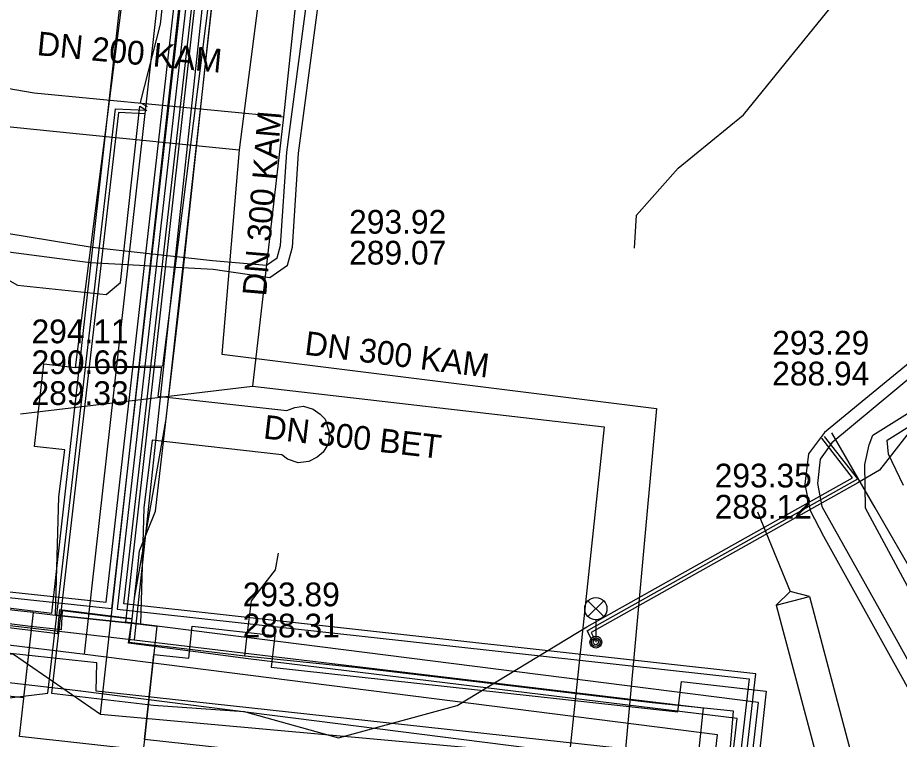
# Model space of a CAD drawing. Extents: x -595540 to -593988, y -1160850 to -1159202.
# Drawn here: x -594165.08 to -594135.38, y -1159952.73 to -1159928.43 of the extents above; entities that cross this region are included whole.
import ezdxf

# ---------------------------------------------------------------- set-up
doc = ezdxf.new("R2010")
doc.units = 0
for name, color, linetype in [('BVK-DESTOVA_popisy', 7, 'Continuous'), ('BVK-DESTOVA_trasa sítě', 7, 'Continuous'), ('BVK-SPLASKOVA_popisy', 7, 'Continuous'), ('BVK-SPLASKOVA_trasa sítě', 7, 'Continuous'), ('BVK-VODOVOD_trasa sítě', 7, 'Continuous'), ('BVK-VODOVOD_trasa zrušené sítě', 7, 'Continuous'), ('CETIN_kabel podzemní', 7, 'Continuous'), ('DESTOVA_trasa neprovozované sítě', 7, 'Continuous'), ('DPMB_trolejové vedení-nosné lano', 7, 'Continuous'), ('DSP-NN-TEPLARNY_kabel', 7, 'Continuous'), ('EON-NN_kabel', 7, 'Continuous'), ('EON-VN_kabel', 7, 'Continuous'), ('PODA_kabel optický', 7, 'Continuous'), ('QUANTCOM_kabel v kolektoru_kabelovodu', 7, 'Continuous'), ('TEPLARNY-ELEKTRO_kabel', 7, 'Continuous'), ('TEPLARNY-HORKOVODY_trasa sítě', 7, 'Continuous'), ('TEPLARNY-HORKOVODY_trasa sítě obvodem', 7, 'Continuous'), ('TSB_kabel VO', 7, 'Continuous'), ('TSB_kolektor', 7, 'Continuous'), ('TSB_lampy VO', 7, 'Continuous')]:
    doc.layers.add(name, color=color, linetype=linetype)

msp = doc.modelspace()

# ---------------------------------------------------------------- linework, layer by layer
at = {"layer": 'BVK-DESTOVA_popisy'}
for p, q in [((-594141.596, -1159944.375), (-594141.596, -1159944.375)), ((-594157.497, -1159948.378), (-594157.497, -1159948.378))]:
    msp.add_line(p, q, dxfattribs=at)
at = {"layer": 'BVK-DESTOVA_trasa sítě'}
for p, q in [((-594153.745, -1159909.614), (-594156.124, -1159931.767)), ((-594166.424, -1159930.639), (-594164.524, -1159930.957)), ((-594164.524, -1159930.957), (-594156.124, -1159931.767)), ((-594157.162, -1159940.841), (-594145.318, -1159942.212)), ((-594145.318, -1159942.212), (-594147.296, -1159960.844))]:
    msp.add_line(p, q, dxfattribs=at)
msp.add_lwpolyline([(-594156.124, -1159931.767), (-594156.169, -1159932.158), (-594157.162, -1159940.841)], dxfattribs=at)
at = {"layer": 'BVK-SPLASKOVA_popisy'}
for p, q in [((-594153.911, -1159934.903), (-594153.911, -1159934.903)), ((-594164.61, -1159938.593), (-594164.61, -1159938.593)), ((-594139.659, -1159938.975), (-594139.659, -1159938.975))]:
    msp.add_line(p, q, dxfattribs=at)
at = {"layer": 'BVK-SPLASKOVA_trasa sítě'}
for p, q in [((-594154.478, -1159908.589), (-594157.615, -1159932.878)), ((-594174.111, -1159931.216), (-594163.214, -1159932.317)), ((-594163.214, -1159932.317), (-594157.615, -1159932.878)), ((-594157.615, -1159932.878), (-594158.195, -1159939.76)), ((-594158.195, -1159939.76), (-594143.56, -1159941.596)), ((-594143.56, -1159941.596), (-594145.246, -1159960.146))]:
    msp.add_line(p, q, dxfattribs=at)
at = {"layer": 'BVK-VODOVOD_trasa sítě'}
for p, q in [((-594161.125, -1159947.841), (-594161.087, -1159947.49)), ((-594161.22, -1159948.674), (-594161.14, -1159947.98)), ((-594161.14, -1159947.98), (-594161.125, -1159947.841)), ((-594157.43, -1159949.93), (-594157.38, -1159949.53))]:
    msp.add_line(p, q, dxfattribs=at)
for points in [[(-594161.087, -1159947.49), (-594160.97, -1159946.39), (-594160.43, -1159945.05), (-594160.09, -1159942.03), (-594159.63, -1159938.11), (-594159.29, -1159934.98), (-594158.65, -1159929.04), (-594157.91, -1159922.32), (-594157.5, -1159918.96), (-594157.23, -1159916.71), (-594156.58, -1159910.75), (-594155.9, -1159904.81)], [(-594276.38, -1159937.17), (-594273.49, -1159937.49), (-594273.39, -1159936.15), (-594271.37, -1159936.37), (-594265.65, -1159937.04), (-594259.73, -1159937.74), (-594253.79, -1159938.45), (-594247.85, -1159939.12), (-594241.96, -1159939.79), (-594236.03, -1159940.49), (-594230.09, -1159941.18), (-594224.15, -1159941.89), (-594218.23, -1159942.58), (-594212.3, -1159943.28), (-594206.35, -1159944), (-594200.44, -1159944.68), (-594194.51, -1159945.38), (-594188.58, -1159946.09), (-594182.64, -1159946.78), (-594176.71, -1159947.48), (-594170.77, -1159948.18), (-594167.71, -1159948.54), (-594164.64, -1159948.92), (-594164, -1159948.99)], [(-594157.38, -1159949.53), (-594157.36, -1159949.33), (-594157.202, -1159948.074), (-594156.39, -1159947.03), (-594156.29, -1159946.46)], [(-594164, -1159948.99), (-594163.6, -1159949.03), (-594163.57, -1159948.4), (-594162.12, -1159948.57), (-594161.22, -1159948.674)], [(-594160.67, -1159949.55), (-594161.31, -1159949.47), (-594161.22, -1159948.674)], [(-594143.45, -1159974.72), (-594142.88, -1159969.72), (-594142.33, -1159964.69), (-594141.74, -1159959.69), (-594141.21, -1159954.73), (-594140.96, -1159951.79), (-594143.7, -1159951.5), (-594148.69, -1159950.91), (-594153.71, -1159950.32), (-594157.43, -1159949.93), (-594160.03, -1159949.62), (-594160.67, -1159949.55)]]:
    msp.add_lwpolyline(points, dxfattribs=at)
at = {"layer": 'BVK-VODOVOD_trasa zrušené sítě'}
msp.add_line((-594161.22, -1159948.68), (-594161.14, -1159947.98), dxfattribs=at)
for points in [[(-594161.14, -1159947.98), (-594160.07, -1159941.95), (-594157.94, -1159922.69), (-594157.55, -1159918.92), (-594155.26, -1159898.55), (-594153.13, -1159879.71), (-594152.36, -1159872.8), (-594147.81, -1159832.31), (-594147.52, -1159829.72), (-594146.06, -1159816.68), (-594145.74, -1159812.36), (-594147.22, -1159812.15), (-594156.58, -1159811.23), (-594154.85, -1159796.08), (-594150.58, -1159758.06), (-594141.28, -1159759.12), (-594139.57, -1159759.24), (-594139.59, -1159758.16)], [(-594163.71, -1159948.812), (-594163.73, -1159949.18), (-594167.67, -1159948.7), (-594273.53, -1159936.17), (-594273.77, -1159937.61), (-594276.36, -1159937.27)], [(-594161.22, -1159948.68), (-594163.02, -1159948.45), (-594163.67, -1159948.37), (-594163.71, -1159948.812)], [(-594150.87, -1160038.18), (-594150.804, -1160037.608), (-594150.359, -1160033.794), (-594140.84, -1159952.03), (-594157.31, -1159950.02), (-594159.251, -1159949.766), (-594161.341, -1159949.499), (-594161.22, -1159948.68)]]:
    msp.add_lwpolyline(points, dxfattribs=at)
at = {"layer": 'CETIN_kabel podzemní'}
for points in [[(-594157.68, -1159917.06), (-594161.15, -1159949.38)], [(-594258.36, -1159938.18), (-594161.15, -1159949.38)], [(-594161.15, -1159949.38), (-594141.99, -1159951.67), (-594146.64, -1159996.16)]]:
    msp.add_lwpolyline(points, dxfattribs=at)
at = {"layer": 'DESTOVA_trasa neprovozované sítě'}
msp.add_line((-594164.98, -1159941.769), (-594157.162, -1159940.841), dxfattribs=at)
at = {"layer": 'DPMB_trolejové vedení-nosné lano'}
for points in [[(-594140.16, -1159945.07), (-594139.05, -1159947.75)], [(-594139.523, -1159948.22), (-594138.406, -1159947.922), (-594139.05, -1159947.75), (-594139.523, -1159948.22)], [(-594138.406, -1159947.922), (-594137.82, -1159950.13)], [(-594139.523, -1159948.22), (-594138.91, -1159950.53)], [(-594137.82, -1159950.13), (-594136.59, -1159954.75)], [(-594138.91, -1159950.53), (-594137.66, -1159955.21)]]:
    msp.add_lwpolyline(points, dxfattribs=at)
at = {"layer": 'DSP-NN-TEPLARNY_kabel'}
for points in [[(-594351.159, -1159800.612), (-594346.024, -1159801.228), (-594354.969, -1159876.199), (-594360.729, -1159875.506), (-594360.925, -1159877.258), (-594355.183, -1159877.86), (-594361.55, -1159929.006), (-594307.915, -1159934.145), (-594308.422, -1159939.067), (-594307.102, -1159939.199), (-594306.502, -1159934.316), (-594274.974, -1159937.329), (-594274.848, -1159935.974), (-594211.013, -1159942.847), (-594211.675, -1159948.349), (-594210.478, -1159948.487), (-594209.89, -1159942.996), (-594162.096, -1159948.114), (-594155.104, -1159886.697), (-594161.844, -1159885.962), (-594161.386, -1159881.931), (-594154.628, -1159882.721), (-594148.017, -1159823.939), (-594152.368, -1159823.436)], [(-594152.342, -1159823.238), (-594147.796, -1159823.764), (-594154.452, -1159882.943), (-594161.21, -1159882.153), (-594161.622, -1159885.785), (-594154.882, -1159886.52), (-594161.92, -1159948.334), (-594209.712, -1159943.216), (-594210.3, -1159948.709), (-594211.898, -1159948.525), (-594211.236, -1159943.024), (-594274.667, -1159936.195), (-594274.793, -1159937.547), (-594306.327, -1159934.533), (-594306.928, -1159939.417), (-594308.641, -1159939.246), (-594308.135, -1159934.325), (-594361.774, -1159929.186), (-594355.406, -1159878.038), (-594361.147, -1159877.436), (-594360.905, -1159875.284), (-594355.144, -1159875.976), (-594346.247, -1159801.403), (-594351.186, -1159800.81)], [(-593990.841, -1160060.044), (-594017.02, -1160057.101), (-594016.422, -1160051.793), (-594021.39, -1160051.235), (-594021.988, -1160056.543), (-594150.788, -1160042.112), (-594146.902, -1160008.309), (-594150.83, -1160007.879), (-594150.608, -1160005.716), (-594146.637, -1160006.166), (-594140.213, -1159950.525), (-594161.499, -1159948.173), (-594154.44, -1159886.166)], [(-594154.661, -1159886.343), (-594161.72, -1159948.35), (-594140.435, -1159950.701), (-594146.813, -1160005.945), (-594150.786, -1160005.494), (-594151.049, -1160008.056), (-594147.124, -1160008.486), (-594151.009, -1160042.289), (-594021.811, -1160056.764), (-594021.213, -1160051.456), (-594016.643, -1160051.97), (-594017.241, -1160057.278), (-593990.841, -1160060.245)]]:
    msp.add_lwpolyline(points, dxfattribs=at)
at = {"layer": 'EON-NN_kabel'}
for points in [[(-594181.147, -1159933.932), (-594171.824, -1159934.645), (-594162.57, -1159936.159), (-594158.51, -1159936.602), (-594156.695, -1159936.768), (-594156.332, -1159936.517), (-594156.218, -1159936.095), (-594156.014, -1159932.954), (-594154.659, -1159922.759), (-594154.077, -1159922.02), (-594153.104, -1159921.605), (-594150.521, -1159921.732), (-594147.472, -1159922.073), (-594141.839, -1159922.585), (-594135.066, -1159923.858), (-594129.627, -1159924.537), (-594127.927, -1159924.814), (-594127.508, -1159924.931), (-594127.145, -1159925.462), (-594126.696, -1159927.364), (-594126.971, -1159928.166), (-594127.45, -1159928.321), (-594129.759, -1159928.091)], [(-594181.183, -1159934.426), (-594171.838, -1159935.25), (-594169.609, -1159935.769), (-594162.635, -1159936.671), (-594158.494, -1159936.896), (-594156.587, -1159937.18), (-594155.984, -1159936.763), (-594155.821, -1159936.161), (-594155.616, -1159932.993), (-594154.277, -1159922.92), (-594153.826, -1159922.348), (-594153.032, -1159922.009), (-594150.553, -1159922.131), (-594148.971, -1159922.323), (-594143.355, -1159922.894), (-594135.128, -1159924.253), (-594129.684, -1159924.933), (-594128.013, -1159925.205), (-594127.756, -1159925.277), (-594127.517, -1159925.626), (-594127.112, -1159927.344), (-594127.284, -1159927.847), (-594127.494, -1159927.915), (-594129.704, -1159927.695)], [(-594144.297, -1159936.194), (-594144.231, -1159935.081), (-594142.831, -1159933.493), (-594140.624, -1159931.705), (-594137.82, -1159928.246), (-594136.233, -1159926.363), (-594134.84, -1159925.762), (-594133.063, -1159925.887), (-594131.502, -1159926.074), (-594129.817, -1159926.433), (-594129.572, -1159927.063), (-594129.597, -1159927.241), (-594129.641, -1159927.248)], [(-594133.846, -1159949.911), (-594136.512, -1159944.953), (-594136.54, -1159943.477), (-594136.393, -1159942.82), (-594136.272, -1159942.485), (-594133.094, -1159940.498)], [(-594135.232, -1159944.185), (-594135.741, -1159943.133), (-594135.786, -1159942.653), (-594132.906, -1159940.852)]]:
    msp.add_lwpolyline(points, dxfattribs=at)
at = {"layer": 'EON-VN_kabel'}
for points in [[(-594134.886, -1159939.925), (-594136.505, -1159941.257), (-594137.898, -1159942.398), (-594138.436, -1159943.121), (-594138.555, -1159944.14), (-594138.384, -1159945.023), (-594137.936, -1159945.889), (-594132.473, -1159955.72)], [(-594134.597, -1159940.214), (-594136.261, -1159941.59), (-594137.652, -1159942.744), (-594138.045, -1159943.292), (-594138.136, -1159944.121), (-594137.992, -1159944.894), (-594135.48, -1159949.356), (-594132.006, -1159955.664)]]:
    msp.add_lwpolyline(points, dxfattribs=at)
at = {"layer": 'PODA_kabel optický'}
for points in [[(-594353.092, -1159862.425), (-594361.013, -1159928.838), (-594165.222, -1159949.87), (-594162.29, -1159951.89)], [(-594162.29, -1159951.89), (-594154.652, -1159883.147)], [(-594162.29, -1159951.89), (-594141.539, -1159953.761), (-594151.038, -1160042.937)]]:
    msp.add_lwpolyline(points, dxfattribs=at)
at = {"layer": 'QUANTCOM_kabel v kolektoru_kabelovodu'}
msp.add_lwpolyline([(-594147.322, -1160006.052), (-594141.562, -1159953.394), (-594162.438, -1159951.11), (-594162.411, -1159950.156), (-594360.602, -1159928.732)], dxfattribs=at)
at = {"layer": 'TEPLARNY-ELEKTRO_kabel'}
for points in [[(-594351.159, -1159800.612), (-594346.024, -1159801.228), (-594354.969, -1159876.199), (-594360.729, -1159875.506), (-594360.925, -1159877.258), (-594355.183, -1159877.86), (-594361.55, -1159929.006), (-594307.915, -1159934.145), (-594308.422, -1159939.067), (-594307.102, -1159939.199), (-594306.502, -1159934.316), (-594274.974, -1159937.329), (-594274.848, -1159935.974), (-594211.013, -1159942.847), (-594211.675, -1159948.349), (-594210.478, -1159948.487), (-594209.89, -1159942.996), (-594162.096, -1159948.114), (-594155.104, -1159886.697), (-594161.844, -1159885.962), (-594161.386, -1159881.931), (-594154.628, -1159882.721), (-594148.017, -1159823.939), (-594152.368, -1159823.436)], [(-594152.342, -1159823.238), (-594147.796, -1159823.764), (-594154.452, -1159882.943), (-594161.21, -1159882.153), (-594161.622, -1159885.785), (-594154.882, -1159886.52), (-594161.92, -1159948.334), (-594209.712, -1159943.216), (-594210.3, -1159948.709), (-594211.898, -1159948.525), (-594211.236, -1159943.024), (-594274.667, -1159936.195), (-594274.793, -1159937.547), (-594306.327, -1159934.533), (-594306.928, -1159939.417), (-594308.641, -1159939.246), (-594308.135, -1159934.325), (-594361.774, -1159929.186), (-594355.406, -1159878.038), (-594361.147, -1159877.436), (-594360.905, -1159875.284), (-594355.144, -1159875.976), (-594346.247, -1159801.403), (-594351.186, -1159800.81)], [(-593990.841, -1160060.044), (-594017.02, -1160057.101), (-594016.422, -1160051.793), (-594021.39, -1160051.235), (-594021.988, -1160056.543), (-594150.788, -1160042.112), (-594146.902, -1160008.309), (-594150.83, -1160007.879), (-594150.608, -1160005.716), (-594146.637, -1160006.166), (-594140.213, -1159950.525), (-594161.499, -1159948.173), (-594154.44, -1159886.166)], [(-594154.661, -1159886.343), (-594161.72, -1159948.35), (-594140.435, -1159950.701), (-594146.813, -1160005.945), (-594150.786, -1160005.494), (-594151.049, -1160008.056), (-594147.124, -1160008.486), (-594151.009, -1160042.289), (-594021.811, -1160056.764), (-594021.213, -1160051.456), (-594016.643, -1160051.97), (-594017.241, -1160057.278), (-593990.841, -1160060.245)]]:
    msp.add_lwpolyline(points, dxfattribs=at)
at = {"layer": 'TEPLARNY-HORKOVODY_trasa sítě'}
for p, q in [((-594162.829, -1159949.869), (-594155.716, -1159886.637)), ((-594162.799, -1159949.873), (-594203.498, -1159945.055))]:
    msp.add_line(p, q, dxfattribs=at)
msp.add_lwpolyline([(-594147.644, -1160005.446), (-594141.502, -1159952.581), (-594162.799, -1159949.873)], dxfattribs=at)
at = {"layer": 'TEPLARNY-HORKOVODY_trasa sítě obvodem'}
for p, q in [((-594154.278, -1159885.037), (-594161.449, -1159948.785)), ((-594163.931, -1159948.48), (-594157.154, -1159888.236)), ((-594204.593, -1159943.667), (-594163.931, -1159948.48)), ((-594162.946, -1159951.114), (-594202.404, -1159946.443))]:
    msp.add_line(p, q, dxfattribs=at)
for points in [[(-594146.546, -1160006.828), (-594140.118, -1159951.497), (-594161.449, -1159948.785)], [(-594148.742, -1160004.064), (-594142.886, -1159953.665), (-594162.957, -1159951.113)]]:
    msp.add_lwpolyline(points, dxfattribs=at)
at = {"layer": 'TSB_kabel VO'}
for points in [[(-594160.69, -1159896.98), (-594161.62, -1159905.94), (-594162.32, -1159907.5), (-594162.137, -1159908.478), (-594162.13, -1159908.59), (-594161.78, -1159909.07), (-594158.35, -1159910.14), (-594158.54, -1159912.67), (-594160.28, -1159928.65), (-594160.945, -1159931.279), (-594160.71, -1159931.423)], [(-594100.57, -1159923.81), (-594112.431, -1159930.175), (-594120.809, -1159934.817), (-594120.556, -1159935.227), (-594120.54, -1159935.37), (-594120.624, -1159935.264), (-594120.882, -1159934.87), (-594123.62, -1159937.41), (-594129.18, -1159940.42), (-594131.32, -1159939.66), (-594133.96, -1159941), (-594136.05, -1159943.67), (-594136.771, -1159944.095), (-594145.755, -1159949.14), (-594145.65, -1159949.355), (-594145.731, -1159949.387), (-594145.896, -1159949.082), (-594145.84, -1159949.05), (-594136.777, -1159943.96), (-594137.892, -1159942.529)], [(-594182.93, -1159931.13), (-594173.3, -1159931.87), (-594172.32, -1159932.46), (-594171.774, -1159933.499), (-594171.78, -1159935.76), (-594171.59, -1159936.28), (-594168.81, -1159936.65), (-594165.82, -1159937.02), (-594165.08, -1159937.44), (-594162.1, -1159937.75), (-594161.61, -1159937.35), (-594160.967, -1159931.406), (-594160.726, -1159931.555)], [(-594226.37, -1159942.28), (-594201.88, -1159945.06), (-594199.37, -1159945.38), (-594188.39, -1159948.93), (-594178.57, -1159950.06), (-594178.046, -1159950.442), (-594177.933, -1159951.448), (-594177.97, -1159951.57), (-594177.807, -1159951.492), (-594177.919, -1159950.493), (-594175.05, -1159950.62), (-594165.73, -1159951.38), (-594164.061, -1159951.177), (-594163.363, -1159945.148), (-594161.783, -1159931.498), (-594160.775, -1159931.541)], [(-594160.789, -1159931.661), (-594161.677, -1159931.622), (-594162.465, -1159938.435), (-594163.94, -1159951.177), (-594160.5, -1159951.58), (-594157.45, -1159951.8), (-594154.27, -1159952.68), (-594150.27, -1159951.59), (-594145.899, -1159948.945), (-594136.957, -1159943.924), (-594137.991, -1159942.592)], [(-594070.505, -1159969.075), (-594067.55, -1159969.37), (-594067.765, -1159970.611), (-594075.37, -1159969.87), (-594089.285, -1159967.99), (-594088.988, -1159963.908), (-594093.788, -1159962.883), (-594100.175, -1159962.417), (-594103.612, -1159962.982), (-594106.311, -1159962.42), (-594112.347, -1159961.155), (-594117.083, -1159961.293), (-594124.228, -1159962.394), (-594124.268, -1159962.91), (-594124.228, -1159962.394), (-594133.16, -1159961.862), (-594133.915, -1159960.95), (-594129.323, -1159957.652), (-594130.486, -1159954.821), (-594136.196, -1159944.935), (-594137.653, -1159942.412)]]:
    msp.add_lwpolyline(points, dxfattribs=at)
at = {"layer": 'TSB_kolektor'}
for points in [[(-594154.95, -1159896.02), (-594157.37, -1159917.65), (-594156.303, -1159917.769), (-594156.614, -1159920.552), (-594157.703, -1159920.43), (-594160.198, -1159940.167), (-594163.131, -1159940.205), (-594160.57, -1159920.149), (-594162.217, -1159919.965), (-594161.897, -1159917.103), (-594160.227, -1159917.29), (-594159.709, -1159912.659), (-594160.776, -1159912.539), (-594160.464, -1159909.757), (-594159.397, -1159909.876), (-594157.249, -1159890.691)], [(-594271.316, -1159936.794), (-594164.557, -1159948.446), (-594164.877, -1159951.335), (-594199.066, -1159947.595), (-594199.186, -1159948.671), (-594201.969, -1159948.359), (-594201.849, -1159947.29), (-594202.303, -1159947.241), (-594202.727, -1159951.117), (-594201.952, -1159951.202), (-594202.265, -1159954.065), (-594209.959, -1159953.223), (-594209.646, -1159950.36), (-594208.87, -1159950.445), (-594208.446, -1159946.569), (-594208.907, -1159946.518), (-594209.028, -1159947.594), (-594211.81, -1159947.283), (-594211.691, -1159946.214), (-594256.285, -1159941.336)]]:
    msp.add_lwpolyline(points, dxfattribs=at)
for points in [[(-594163.689, -1159944.57), (-594163.486, -1159942.983), (-594164.51, -1159942.868), (-594164.198, -1159940.086), (-594163.131, -1159940.205), (-594160.227, -1159940.196), (-594160.351, -1159941.171), (-594156.008, -1159941.657), (-594155.743, -1159941.554), (-594155.444, -1159941.509), (-594155.128, -1159941.612), (-594154.883, -1159941.778), (-594154.715, -1159941.946), (-594154.571, -1159942.423), (-594154.61, -1159942.765), (-594154.786, -1159943.058), (-594154.991, -1159943.234), (-594155.269, -1159943.375), (-594155.626, -1159943.419), (-594155.987, -1159943.292), (-594156.175, -1159943.148), (-594160.541, -1159942.659), (-594160.832, -1159944.935), (-594160.934, -1159948.86), (-594163.807, -1159948.554)], [(-594163.807, -1159948.554), (-594160.934, -1159948.854), (-594160.387, -1159948.92), (-594160.805, -1159952.737), (-594160.844, -1159953.095), (-594165.019, -1159952.638), (-594164.545, -1159948.46)], [(-594160.492, -1159949.874), (-594159.315, -1159950.003), (-594159.195, -1159948.926), (-594156.412, -1159949.238), (-594156.532, -1159950.308), (-594142.833, -1159951.806), (-594142.72, -1159950.789), (-594139.864, -1159951.108), (-594141.133, -1159962.709), (-594144, -1159962.455), (-594143.15, -1159954.669), (-594160.805, -1159952.737)]]:
    msp.add_lwpolyline(points, close=True, dxfattribs=at)
at = {"layer": 'TSB_lampy VO'}
for p, q in [((-594145.865, -1159948.6), (-594145.335, -1159948.07)), ((-594145.865, -1159948.07), (-594145.335, -1159948.6)), ((-594145.865, -1159948.6), (-594145.335, -1159948.07)), ((-594145.865, -1159948.07), (-594145.335, -1159948.6)), ((-594145.6, -1159948.71), (-594145.6, -1159949.46)), ((-594145.6, -1159948.71), (-594145.6, -1159949.46))]:
    msp.add_line(p, q, dxfattribs=at)
for centre, radius in [((-594145.6, -1159948.335), 0.375), ((-594145.6, -1159948.335), 0.375), ((-594145.6, -1159949.46), 0.2), ((-594145.6, -1159949.46), 0.2), ((-594145.6, -1159949.46), 0.145), ((-594145.6, -1159949.46), 0.145), ((-594145.6, -1159949.46), 0.0876), ((-594145.6, -1159949.46), 0.0876)]:
    msp.add_circle(centre, radius, dxfattribs=at)

# ---------------------------------------------------------------- texts
at = {"layer": 'BVK-DESTOVA_popisy'}
for s, rotation, p in [('DN 200 KAM', 354.4921, (-594164.45, -1159929.686)), ('DN 300 BET', 353.4004, (-594156.824, -1159942.597))]:
    msp.add_text(s, height=0.8, rotation=rotation, dxfattribs=at).set_placement(p)
for s, p in [('293.35', (-594141.596, -1159944.25)), ('288.12', (-594141.596, -1159945.3)), ('293.89', (-594157.497, -1159948.253)), ('288.31', (-594157.497, -1159949.303))]:
    msp.add_text(s, height=0.8, dxfattribs=at).set_placement(p)
at = {"layer": 'BVK-SPLASKOVA_popisy'}
for rotation, p in [(85.1988, (-594156.708, -1159937.827)), (352.8274, (-594155.44, -1159939.774))]:
    msp.add_text('DN 300 KAM', height=0.8, rotation=rotation, dxfattribs=at).set_placement(p)
for s, p in [('293.92', (-594153.911, -1159935.703)), ('289.07', (-594153.911, -1159936.743)), ('294.11', (-594164.61, -1159939.393)), ('293.29', (-594139.659, -1159939.775)), ('290.66', (-594164.61, -1159940.433)), ('288.94', (-594139.659, -1159940.815)), ('289.33', (-594164.61, -1159941.473))]:
    msp.add_text(s, height=0.8, dxfattribs=at).set_placement(p)

doc.saveas('drawing.dxf')
